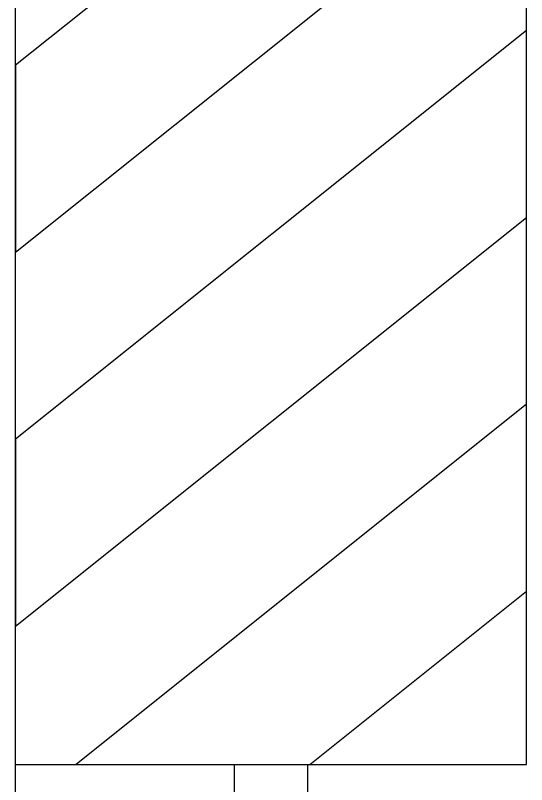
# Model space of a CAD drawing. Extents: x 1807779 to 1818251, y 673292 to 678849.
# Drawn here: x 1815205.79 to 1815220.56, y 674003.46 to 674025.69 of the extents above; entities that cross this region are included whole.
import ezdxf

# ---------------------------------------------------------------- set-up
doc = ezdxf.new("R2010")
doc.units = 0
doc.layers.add('Dimensions', color=7, linetype='Continuous')
doc.layers.add('Vertical Panels', color=7, linetype='Continuous')

msp = doc.modelspace()

# ---------------------------------------------------------------- linework, layer by layer
at = {"layer": 'Dimensions'}
msp.add_line((1815205.79, 673961.138), (1815205.79, 674078.614), dxfattribs=at)
at = {"layer": 'Vertical Panels'}
for p, q in [((1815205.79, 674004.044), (1815205.79, 674046.232)), ((1815220.555, 674004.044), (1815220.555, 674046.232)), ((1815220.555, 674036.065), (1815205.79, 674024.252)), ((1815205.79, 674018.849), (1815220.555, 674030.662)), ((1815220.555, 674025.259), (1815205.79, 674013.447)), ((1815205.79, 674024.252), (1815205.79, 674018.849)), ((1815205.79, 674008.044), (1815220.555, 674019.857)), ((1815220.555, 674014.454), (1815207.543, 674004.044)), ((1815205.79, 674013.447), (1815205.79, 674008.044)), ((1815214.297, 674004.044), (1815220.555, 674009.051)), ((1815205.79, 674004.044), (1815220.555, 674004.044)), ((1815207.543, 674004.044), (1815214.297, 674004.044))]:
    msp.add_line(p, q, dxfattribs=at)
msp.add_lwpolyline([(1815212.118, 674004.044), (1815214.227, 674004.044), (1815214.227, 673955.503), (1815212.118, 673955.503)], close=True, dxfattribs=at)

doc.saveas('drawing.dxf')
